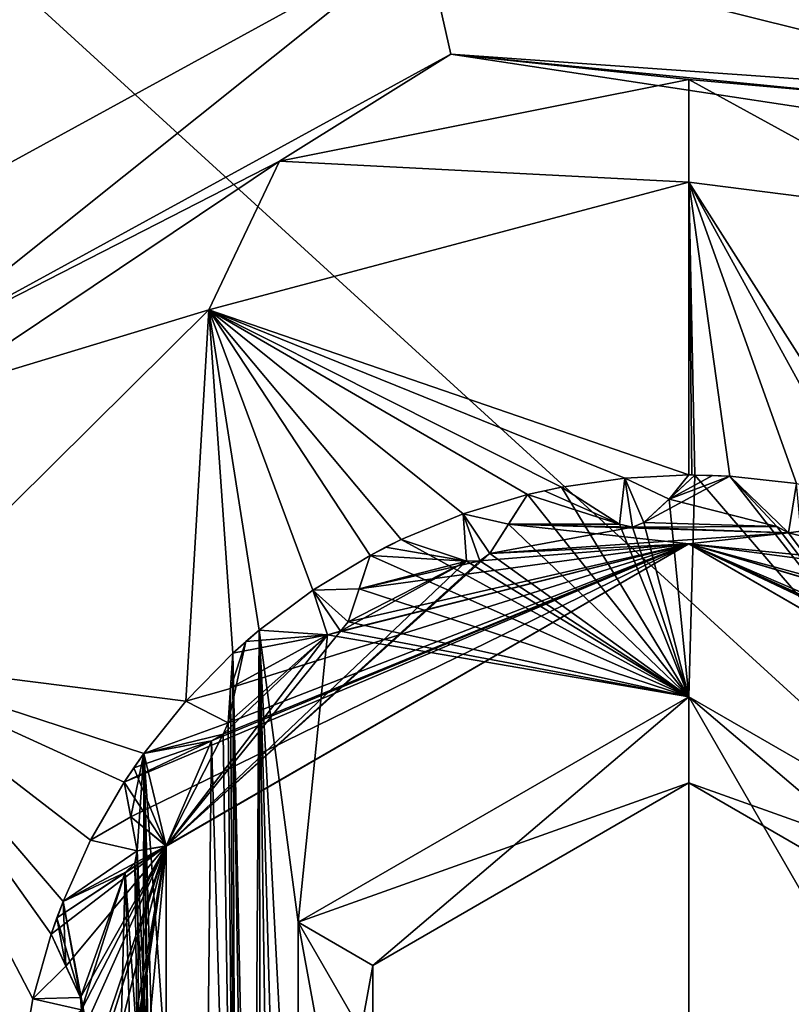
# Model space of a CAD drawing. Header units: metres. Extents: x -205 to 205, y -82 to 82.
# Tile 352 of 426: x 163.61 to 168.08, y -35.67 to -29.96. Entities that reach past the tile are written whole.
import ezdxf

# ---------------------------------------------------------------- set-up
doc = ezdxf.new("R2010")
doc.units = ezdxf.units.M
doc.layers.add('solid_PRT0003', color=7, linetype='CONTINUOUS')

msp = doc.modelspace()

# ---------------------------------------------------------------- linework, layer by layer
at = {"layer": 'solid_PRT0003'}
for points in [[(0, -75), (0, 75), (200, 75)], [(200, -75), (0, -75), (200, 75)], [(88.489235, -37.5, 108.5), (173.489243, 37.5, 108.5), (88.489235, 37.5, 108.5)], [(88.489235, -37.5, 108.5), (173.489243, -37.5, 108.5), (173.489243, 37.5, 108.5)], [(172.061722, -37.5, 108.410858), (89.916756, -37.5, 108.410858), (89.916756, 37.5, 108.410858)], [(172.061722, 37.5, 108.410858), (172.061722, -37.5, 108.410858), (89.916756, 37.5, 108.410858)], [(162.396652, -31.422537, 6), (165.953995, -29.474474, 6), (160.989243, -20.299999, 6)], [(162.902023, -31.912788, 6.289814), (165.953995, -29.474474, 6), (162.396652, -31.422537, 6)], [(162.902023, -31.912788, 6.289814), (166.108994, -30.161234, 6.289814), (165.953995, -29.474474, 6)], [(169.753891, -30.420826, 6.289814), (169.999649, -29.761105, 6), (165.953995, -29.474474, 6)], [(166.108994, -30.161234, 6.289814), (169.753891, -30.420826, 6.289814), (165.953995, -29.474474, 6)], [(162.902023, -31.912788, 6.289814), (165.115662, -30.7817, 6.991273), (166.108994, -30.161234, 6.289814)], [(166.108994, -30.161234, 6.289814), (165.115662, -30.7817, 6.991273), (167.489243, -30.308651, 6.991273)], [(166.108994, -30.161234, 6.289814), (168.587311, -30.406805, 6.991273), (169.650574, -30.698153, 6.991273)], [(166.108994, -30.161234, 6.289814), (169.650574, -30.698153, 6.991273), (169.753891, -30.420826, 6.289814)], [(166.108994, -30.161234, 6.289814), (167.489243, -30.308651, 6.991273), (168.587311, -30.406805, 6.991273)], [(167.489243, -30.308651, 6.991273), (165.115662, -30.7817, 6.991273), (167.489243, -30.902153, 75)], [(167.489243, -30.308651, 6.991273), (167.489243, -30.902153, 75), (168.902039, -31.08338, 75)], [(168.587311, -30.406805, 6.991273), (167.489243, -30.308651, 6.991273), (168.902039, -31.08338, 75)], [(162.902023, -31.912788, 6.289814), (163.104782, -32.128567, 6.991273), (165.115662, -30.7817, 6.991273)], [(165.115662, -30.7817, 6.991273), (163.104782, -32.128567, 6.991273), (164.706665, -31.642717, 75)], [(165.115662, -30.7817, 6.991273), (164.706665, -31.642717, 75), (167.489243, -30.902153, 75)], [(167.489243, -32.599998, 75), (167.489243, -30.902153, 75), (164.706665, -31.642717, 75)], [(168.687195, -32.788544, 75), (168.902039, -31.08338, 75), (167.489243, -30.902153, 75)], [(168.492798, -32.731331, 75), (168.687195, -32.788544, 75), (167.489243, -30.902153, 75)], [(168.112778, -32.650169, 75), (168.492798, -32.731331, 75), (167.489243, -30.902153, 75)], [(167.726547, -32.607227, 75), (168.112778, -32.650169, 75), (167.489243, -30.902153, 75)], [(167.524048, -32.600155, 75), (167.726547, -32.607227, 75), (167.489243, -30.902153, 75)], [(167.506638, -32.60004, 75), (167.489243, -30.902153, 75), (167.489243, -32.599998, 75)], [(167.506638, -32.60004, 75), (167.524048, -32.600155, 75), (167.489243, -30.902153, 75)], [(164.57283, -33.91069, 75), (164.706665, -31.642717, 75), (162.66008, -33.668903, 75)], [(163.104782, -32.128567, 6.991273), (162.66008, -33.668903, 75), (164.706665, -31.642717, 75)], [(164.57283, -33.91069, 75), (164.844986, -33.633308, 75), (164.706665, -31.642717, 75)], [(166.180969, -32.825977, 75), (166.553101, -32.71402, 75), (164.706665, -31.642717, 75)], [(166.751007, -32.670509, 75), (164.706665, -31.642717, 75), (166.553101, -32.71402, 75)], [(165.821838, -32.974407, 75), (166.180969, -32.825977, 75), (164.706665, -31.642717, 75)], [(165.640976, -33.065773, 75), (165.821838, -32.974407, 75), (164.706665, -31.642717, 75)], [(165.30838, -33.266754, 75), (165.640976, -33.065773, 75), (164.706665, -31.642717, 75)], [(164.997452, -33.499836, 75), (165.30838, -33.266754, 75), (164.706665, -31.642717, 75)], [(164.844986, -33.633308, 75), (164.997452, -33.499836, 75), (164.706665, -31.642717, 75)], [(167.118439, -32.617668, 75), (167.489243, -32.599998, 75), (164.706665, -31.642717, 75)], [(166.751007, -32.670509, 75), (167.118439, -32.617668, 75), (164.706665, -31.642717, 75)], [(167.118439, -32.617668, 6), (167.118439, -32.617668, 75), (166.751007, -32.670509, 75)], [(166.751007, -32.670509, 55), (167.118439, -32.617668, 6), (166.751007, -32.670509, 75)], [(167.086395, -32.884998, 6), (167.118439, -32.617668, 6), (166.751007, -32.670509, 6)], [(166.751007, -32.670509, 26), (166.751007, -32.670509, 6), (167.118439, -32.617668, 6)], [(166.751007, -32.670509, 26), (167.118439, -32.617668, 6), (166.751007, -32.670509, 55)], [(167.086395, -32.884998, 6), (167.162094, -32.903381, 6), (167.118439, -32.617668, 6)], [(167.489243, -32.599998, 6), (167.489243, -32.599998, 75), (167.118439, -32.617668, 75)], [(167.489243, -32.599998, 6), (167.118439, -32.617668, 75), (167.118439, -32.617668, 6)], [(167.374832, -32.7393, 6), (167.489243, -32.599998, 6), (167.118439, -32.617668, 6)], [(167.227997, -32.876221, 6), (167.374832, -32.7393, 6), (167.118439, -32.617668, 6)], [(167.162094, -32.903381, 6), (167.227997, -32.876221, 6), (167.118439, -32.617668, 6)], [(167.524048, -32.600155, 55), (167.227966, -32.876244, 75), (167.374817, -32.739315, 75)], [(167.374832, -32.7393, 55), (167.227966, -32.876244, 75), (167.524048, -32.600155, 55)], [(167.227966, -32.876244, 26), (167.524048, -32.600155, 6), (167.374832, -32.7393, 6)], [(167.374817, -32.739315, 26), (167.524048, -32.600155, 6), (167.227966, -32.876244, 26)], [(167.726547, -32.607227, 26), (167.374817, -32.739315, 26), (167.227966, -32.876244, 26)], [(167.998062, -32.898388, 26), (167.726547, -32.607227, 26), (167.227966, -32.876244, 26)], [(167.524048, -32.600155, 75), (167.374817, -32.739315, 75), (167.489243, -33.885105, 75)], [(167.524048, -32.600155, 55), (167.374817, -32.739315, 75), (167.524048, -32.600155, 75)], [(167.524048, -32.600155, 26), (167.524048, -32.600155, 6), (167.374817, -32.739315, 26)], [(167.625336, -32.602375, 26), (167.524048, -32.600155, 26), (167.374817, -32.739315, 26)], [(167.726547, -32.607227, 26), (167.625336, -32.602375, 26), (167.374817, -32.739315, 26)], [(167.374832, -32.7393, 6), (167.524048, -32.600155, 6), (167.489243, -32.599998, 6)], [(167.374832, -32.7393, 55), (167.524048, -32.600155, 55), (167.726547, -32.607227, 55)], [(167.374832, -32.7393, 55), (167.726547, -32.607227, 55), (167.998062, -32.898388, 55)], [(167.489243, -32.599998, 75), (167.506638, -32.60004, 6), (167.524048, -32.600155, 26)], [(167.506638, -32.60004, 6), (167.489243, -32.599998, 75), (167.489243, -32.599998, 6)], [(167.489243, -32.599998, 75), (167.524048, -32.600155, 26), (167.524048, -32.600155, 55)], [(167.524048, -32.600155, 55), (167.506638, -32.60004, 75), (167.489243, -32.599998, 75)], [(167.524048, -32.600155, 6), (167.506638, -32.60004, 6), (167.489243, -32.599998, 6)], [(167.524048, -32.600155, 75), (167.489243, -33.885105, 75), (169.753799, -35.19257, 75)], [(167.524048, -32.600155, 55), (167.524048, -32.600155, 75), (167.506638, -32.60004, 75)], [(167.506638, -32.60004, 6), (167.524048, -32.600155, 6), (167.524048, -32.600155, 26)], [(167.524048, -32.600155, 75), (169.753799, -35.19257, 75), (167.726547, -32.607227, 75)], [(167.524048, -32.600155, 55), (167.625336, -32.602375, 55), (167.726547, -32.607227, 55)], [(167.625336, -32.602375, 26), (167.625336, -32.602375, 55), (167.524048, -32.600155, 55)], [(167.625336, -32.602375, 26), (167.524048, -32.600155, 55), (167.524048, -32.600155, 26)], [(167.726547, -32.607227, 26), (167.726547, -32.607227, 55), (167.625336, -32.602375, 55)], [(167.726547, -32.607227, 26), (167.625336, -32.602375, 55), (167.625336, -32.602375, 26)], [(168.112778, -32.650169, 6), (168.112778, -32.650169, 75), (167.726547, -32.607227, 75)], [(169.753799, -35.19257, 75), (167.998062, -32.898388, 75), (167.726547, -32.607227, 75)], [(167.998062, -32.898388, 55), (167.726547, -32.607227, 75), (167.998062, -32.898388, 75)], [(167.726547, -32.607227, 55), (168.112778, -32.650169, 6), (167.726547, -32.607227, 75)], [(167.726547, -32.607227, 55), (167.726547, -32.607227, 75), (167.998062, -32.898388, 55)], [(168.066818, -32.93502, 6), (167.726547, -32.607227, 6), (167.998062, -32.898388, 6)], [(167.726547, -32.607227, 26), (167.998062, -32.898388, 6), (167.726547, -32.607227, 6)], [(167.998062, -32.898388, 26), (167.998062, -32.898388, 6), (167.726547, -32.607227, 26)], [(168.066818, -32.93502, 6), (168.112778, -32.650169, 6), (167.726547, -32.607227, 6)], [(167.726547, -32.607227, 26), (167.726547, -32.607227, 6), (168.112778, -32.650169, 6)], [(167.726547, -32.607227, 26), (168.112778, -32.650169, 6), (167.726547, -32.607227, 55)], [(166.751007, -32.670509, 75), (166.553101, -32.71402, 75), (167.489243, -33.885105, 75)], [(166.553101, -32.71402, 26), (166.751007, -32.670509, 26), (166.651764, -32.690979, 26)], [(167.086395, -32.884998, 26), (166.751007, -32.670509, 26), (166.553101, -32.71402, 26)], [(166.553101, -32.71402, 55), (166.553101, -32.71402, 26), (166.651764, -32.690979, 26)], [(166.651764, -32.690979, 55), (166.553101, -32.71402, 55), (166.651764, -32.690979, 26)], [(167.086395, -32.884998, 55), (166.553101, -32.71402, 55), (166.651764, -32.690979, 55)], [(166.651764, -32.690979, 55), (166.751007, -32.670509, 26), (166.751007, -32.670509, 55)], [(167.086395, -32.884998, 55), (166.651764, -32.690979, 55), (166.751007, -32.670509, 55)], [(166.651764, -32.690979, 55), (166.651764, -32.690979, 26), (166.751007, -32.670509, 26)], [(167.086395, -32.884998, 75), (166.751007, -32.670509, 75), (167.489243, -33.885105, 75)], [(167.086395, -32.884998, 55), (166.751007, -32.670509, 75), (167.086395, -32.884998, 75)], [(167.086395, -32.884998, 55), (166.751007, -32.670509, 55), (166.751007, -32.670509, 75)], [(166.751007, -32.670509, 26), (167.086395, -32.884998, 6), (166.751007, -32.670509, 6)], [(167.086395, -32.884998, 26), (167.086395, -32.884998, 6), (166.751007, -32.670509, 26)], [(168.066818, -32.93502, 6), (168.137405, -32.925102, 6), (168.112778, -32.650169, 6)], [(166.553101, -32.71402, 55), (166.553101, -32.71402, 75), (166.180969, -32.825977, 75)], [(166.553101, -32.71402, 6), (166.180969, -32.825977, 75), (166.180969, -32.825977, 6)], [(166.553101, -32.71402, 26), (166.180969, -32.825977, 75), (166.553101, -32.71402, 6)], [(166.553101, -32.71402, 55), (166.180969, -32.825977, 75), (166.553101, -32.71402, 26)], [(166.443176, -32.885899, 6), (166.553101, -32.71402, 6), (166.180969, -32.825977, 6)], [(166.553101, -32.71402, 55), (166.334991, -33.055065, 75), (166.443161, -32.885918, 75)], [(166.443176, -32.885899, 55), (166.334991, -33.055065, 75), (166.553101, -32.71402, 55)], [(166.334991, -33.055065, 26), (166.553101, -32.71402, 6), (166.443176, -32.885899, 6)], [(166.443161, -32.885918, 26), (166.553101, -32.71402, 6), (166.334991, -33.055065, 26)], [(167.489243, -33.885105, 75), (166.553101, -32.71402, 75), (166.443161, -32.885918, 75)], [(166.553101, -32.71402, 55), (166.443161, -32.885918, 75), (166.553101, -32.71402, 75)], [(166.443161, -32.885918, 26), (166.553101, -32.71402, 26), (166.553101, -32.71402, 6)], [(166.443161, -32.885918, 26), (167.086395, -32.884998, 26), (166.553101, -32.71402, 26)], [(167.086395, -32.884998, 55), (166.443176, -32.885899, 55), (166.553101, -32.71402, 55)], [(167.227997, -32.876221, 55), (167.227966, -32.876244, 75), (167.374832, -32.7393, 55)], [(167.227966, -32.876244, 26), (167.374832, -32.7393, 6), (167.227997, -32.876221, 6)], [(167.374817, -32.739315, 75), (167.227966, -32.876244, 75), (167.489243, -33.885105, 75)], [(167.227997, -32.876221, 55), (167.374832, -32.7393, 55), (167.998062, -32.898388, 55)], [(166.180969, -32.825977, 6), (166.180969, -32.825977, 75), (165.821838, -32.974407, 75)], [(165.821838, -32.974407, 55), (166.180969, -32.825977, 6), (165.821838, -32.974407, 75)], [(166.200027, -33.098751, 6), (166.180969, -32.825977, 6), (165.821838, -32.974407, 6)], [(165.821838, -32.974407, 26), (165.821838, -32.974407, 6), (166.180969, -32.825977, 6)], [(165.821838, -32.974407, 55), (165.821838, -32.974407, 26), (166.180969, -32.825977, 6)], [(166.335007, -33.055035, 6), (166.443176, -32.885899, 6), (166.180969, -32.825977, 6)], [(166.277939, -33.097729, 6), (166.335007, -33.055035, 6), (166.180969, -32.825977, 6)], [(166.200027, -33.098751, 6), (166.277939, -33.097729, 6), (166.180969, -32.825977, 6)], [(166.335007, -33.055035, 55), (166.334991, -33.055065, 75), (166.443176, -32.885899, 55)], [(166.334991, -33.055065, 26), (166.443176, -32.885899, 6), (166.335007, -33.055035, 6)], [(167.489243, -33.885105, 75), (166.443161, -32.885918, 75), (166.334991, -33.055065, 75)], [(166.443161, -32.885918, 26), (166.334991, -33.055065, 26), (167.162094, -32.903381, 26)], [(166.334991, -33.055065, 26), (168.066818, -32.93502, 26), (167.162094, -32.903381, 26)], [(167.489243, -33, 55), (166.335007, -33.055035, 55), (166.443176, -32.885899, 55)], [(166.443161, -32.885918, 26), (167.162094, -32.903381, 26), (167.086395, -32.884998, 26)], [(167.086395, -32.884998, 55), (167.162094, -32.903381, 55), (166.443176, -32.885899, 55)], [(167.162094, -32.903381, 55), (168.066818, -32.93502, 55), (166.443176, -32.885899, 55)], [(167.489243, -33, 55), (166.443176, -32.885899, 55), (168.066818, -32.93502, 55)], [(167.162094, -32.903381, 75), (167.086395, -32.884998, 75), (167.489243, -33.885105, 75)], [(167.086395, -32.884998, 55), (167.086395, -32.884998, 75), (167.162094, -32.903381, 75)], [(167.086395, -32.884998, 55), (167.162094, -32.903381, 75), (167.162094, -32.903381, 55)], [(167.162094, -32.903381, 26), (167.162094, -32.903381, 6), (167.086395, -32.884998, 6)], [(167.162094, -32.903381, 26), (167.086395, -32.884998, 6), (167.086395, -32.884998, 26)], [(167.162094, -32.903381, 55), (167.227966, -32.876244, 75), (167.227997, -32.876221, 55)], [(167.227966, -32.876244, 26), (167.227997, -32.876221, 6), (167.162094, -32.903381, 6)], [(167.162094, -32.903381, 55), (167.227997, -32.876221, 55), (167.998062, -32.898388, 55)], [(167.227966, -32.876244, 75), (167.162094, -32.903381, 75), (167.489243, -33.885105, 75)], [(167.162094, -32.903381, 55), (167.162094, -32.903381, 75), (167.227966, -32.876244, 75)], [(167.227966, -32.876244, 26), (167.162094, -32.903381, 6), (167.162094, -32.903381, 26)], [(167.998062, -32.898388, 26), (167.227966, -32.876244, 26), (167.162094, -32.903381, 26)], [(167.162094, -32.903381, 55), (167.998062, -32.898388, 55), (168.066818, -32.93502, 55)], [(168.066818, -32.93502, 26), (167.998062, -32.898388, 26), (167.162094, -32.903381, 26)], [(169.753799, -35.19257, 75), (168.066818, -32.93502, 75), (167.998062, -32.898388, 75)], [(167.998062, -32.898388, 55), (167.998062, -32.898388, 75), (168.066818, -32.93502, 75)], [(167.998062, -32.898388, 55), (168.066818, -32.93502, 75), (168.066818, -32.93502, 55)], [(168.066818, -32.93502, 26), (168.066818, -32.93502, 6), (167.998062, -32.898388, 6)], [(168.066818, -32.93502, 26), (167.998062, -32.898388, 6), (167.998062, -32.898388, 26)], [(168.066818, -32.93502, 55), (168.137375, -32.925117, 75), (168.137405, -32.925102, 55)], [(168.137375, -32.925117, 26), (168.137405, -32.925102, 6), (168.066818, -32.93502, 6)], [(168.066818, -32.93502, 55), (168.137405, -32.925102, 55), (168.877762, -33.138077, 55)], [(169.753799, -35.19257, 75), (168.137375, -32.925117, 75), (168.066818, -32.93502, 75)], [(168.066818, -32.93502, 55), (168.066818, -32.93502, 75), (168.137375, -32.925117, 75)], [(168.137375, -32.925117, 26), (168.066818, -32.93502, 6), (168.066818, -32.93502, 26)], [(168.877762, -33.138077, 26), (168.137375, -32.925117, 26), (168.066818, -32.93502, 26)], [(167.489243, -33.885105, 75), (165.821838, -32.974407, 75), (165.640976, -33.065773, 75)], [(165.640976, -33.065773, 26), (165.821838, -32.974407, 26), (165.73082, -33.018917, 26)], [(166.200027, -33.098751, 26), (165.821838, -32.974407, 26), (165.640976, -33.065773, 26)], [(165.73082, -33.018917, 55), (165.73082, -33.018917, 26), (165.821838, -32.974407, 26)], [(165.821838, -32.974407, 55), (165.73082, -33.018917, 55), (165.821838, -32.974407, 26)], [(166.200027, -33.098751, 55), (165.73082, -33.018917, 55), (165.821838, -32.974407, 55)], [(167.489243, -33.885105, 75), (166.200027, -33.098751, 75), (165.821838, -32.974407, 75)], [(166.200027, -33.098751, 55), (165.821838, -32.974407, 75), (166.200027, -33.098751, 75)], [(166.200027, -33.098751, 55), (165.821838, -32.974407, 55), (165.821838, -32.974407, 75)], [(165.821838, -32.974407, 26), (166.200027, -33.098751, 6), (165.821838, -32.974407, 6)], [(166.200027, -33.098751, 26), (166.200027, -33.098751, 6), (165.821838, -32.974407, 26)], [(166.334991, -33.055065, 26), (167.489243, -33, 26), (168.066818, -32.93502, 26)], [(167.489243, -33, 55), (168.066818, -32.93502, 55), (168.877762, -33.138077, 55)], [(168.877762, -33.138077, 26), (168.066818, -32.93502, 26), (167.489243, -33, 26)], [(164.25267, -34.581535, 26), (167.489243, -33, 26), (164.215134, -34.38097, 26)], [(164.720932, -34.140541, 26), (164.215134, -34.38097, 26), (167.489243, -33, 26)], [(164.25267, -34.581535, 26), (164.458054, -34.750191, 26), (167.489243, -33, 26)], [(164.457962, -34.750336, 55), (166.335007, -33.055035, 55), (167.489243, -33, 55)], [(164.458054, -34.750191, 26), (164.457962, -34.750336, 55), (167.489243, -33, 55)], [(164.458054, -34.750191, 26), (167.489243, -33, 55), (167.489243, -33, 26)], [(164.788712, -34.102116, 26), (164.720932, -34.140541, 26), (167.489243, -33, 26)], [(164.818146, -34.037243, 26), (164.788712, -34.102116, 26), (167.489243, -33, 26)], [(164.83165, -33.834122, 26), (164.818146, -34.037243, 26), (167.489243, -33, 26)], [(165.394684, -33.526222, 26), (164.83165, -33.834122, 26), (167.489243, -33, 26)], [(165.469879, -33.505859, 26), (165.394684, -33.526222, 26), (167.489243, -33, 26)], [(165.514526, -33.450344, 26), (165.469879, -33.505859, 26), (167.489243, -33, 26)], [(165.57724, -33.259609, 26), (165.514526, -33.450344, 26), (167.489243, -33, 26)], [(166.277939, -33.097733, 26), (165.57724, -33.259609, 26), (167.489243, -33, 26)], [(165.640976, -33.065773, 55), (165.640976, -33.065773, 26), (165.73082, -33.018917, 26)], [(165.73082, -33.018917, 55), (165.640976, -33.065773, 55), (165.73082, -33.018917, 26)], [(166.200027, -33.098751, 55), (165.640976, -33.065773, 55), (165.73082, -33.018917, 55)], [(166.334991, -33.055065, 26), (166.277939, -33.097733, 26), (167.489243, -33, 26)], [(167.489243, -33, 55), (170.40892, -34.337715, 55), (170.903168, -34.614521, 55)], [(170.520416, -34.750191, 55), (167.489243, -33, 55), (170.903168, -34.614521, 55)], [(167.489243, -33, 55), (170.350677, -34.296623, 55), (170.40892, -34.337715, 55)], [(167.489243, -33, 55), (170.325623, -34.222851, 55), (170.350677, -34.296623, 55)], [(167.489243, -33, 55), (169.779449, -33.67955, 55), (170.325623, -34.222851, 55)], [(167.489243, -33, 55), (169.712814, -33.654236, 55), (169.779449, -33.67955, 55)], [(167.489243, -33, 55), (169.670212, -33.589012, 55), (169.712814, -33.654236, 55)], [(167.489243, -33, 55), (168.935257, -33.190659, 55), (169.670212, -33.589012, 55)], [(167.489243, -33, 55), (168.877762, -33.138077, 55), (168.935257, -33.190659, 55)], [(167.489243, -33, 26), (167.489243, -33, 55), (170.520416, -34.750191, 55)], [(170.520508, -34.750336, 26), (167.489243, -33, 26), (170.520416, -34.750191, 55)], [(168.877762, -33.138077, 26), (167.489243, -33, 26), (170.520508, -34.750336, 26)], [(164.457962, -34.750336, 55), (166.277939, -33.097729, 55), (166.335007, -33.055035, 55)], [(164.457962, -34.750336, 55), (166.200027, -33.098751, 55), (166.277939, -33.097729, 55)], [(165.640976, -33.065773, 55), (165.640976, -33.065773, 75), (165.30838, -33.266754, 75)], [(165.640976, -33.065773, 6), (165.30838, -33.266754, 75), (165.30838, -33.266754, 6)], [(165.640976, -33.065773, 26), (165.30838, -33.266754, 75), (165.640976, -33.065773, 6)], [(165.640976, -33.065773, 55), (165.30838, -33.266754, 75), (165.640976, -33.065773, 26)], [(165.577255, -33.259586, 6), (165.640976, -33.065773, 6), (165.30838, -33.266754, 6)], [(165.640976, -33.065773, 55), (165.514526, -33.450344, 75), (165.57724, -33.259609, 75)], [(165.577255, -33.259586, 55), (165.514526, -33.450344, 75), (165.640976, -33.065773, 55)], [(165.514526, -33.450344, 26), (165.640976, -33.065773, 6), (165.577255, -33.259586, 6)], [(165.57724, -33.259609, 26), (165.640976, -33.065773, 6), (165.514526, -33.450344, 26)], [(167.489243, -33.885105, 75), (165.640976, -33.065773, 75), (165.57724, -33.259609, 75)], [(165.640976, -33.065773, 55), (165.57724, -33.259609, 75), (165.640976, -33.065773, 75)], [(165.57724, -33.259609, 26), (165.640976, -33.065773, 26), (165.640976, -33.065773, 6)], [(166.200027, -33.098751, 26), (165.640976, -33.065773, 26), (165.57724, -33.259609, 26)], [(166.277939, -33.097733, 26), (166.200027, -33.098751, 26), (165.57724, -33.259609, 26)], [(165.577255, -33.259586, 55), (165.640976, -33.065773, 55), (166.200027, -33.098751, 55)], [(166.200027, -33.098751, 55), (166.277939, -33.097733, 75), (166.277939, -33.097729, 55)], [(166.277939, -33.097733, 26), (166.277939, -33.097729, 6), (166.200027, -33.098751, 6)], [(167.489243, -33.885105, 75), (166.277939, -33.097733, 75), (166.200027, -33.098751, 75)], [(166.200027, -33.098751, 55), (166.200027, -33.098751, 75), (166.277939, -33.097733, 75)], [(166.277939, -33.097733, 26), (166.200027, -33.098751, 6), (166.200027, -33.098751, 26)], [(166.277939, -33.097729, 55), (166.334991, -33.055065, 75), (166.335007, -33.055035, 55)], [(166.334991, -33.055065, 26), (166.335007, -33.055035, 6), (166.277939, -33.097729, 6)], [(167.489243, -33.885105, 75), (166.334991, -33.055065, 75), (166.277939, -33.097733, 75)], [(166.277939, -33.097729, 55), (166.277939, -33.097733, 75), (166.334991, -33.055065, 75)], [(166.334991, -33.055065, 26), (166.277939, -33.097729, 6), (166.277939, -33.097733, 26)], [(164.457962, -34.750336, 55), (165.469879, -33.505859, 55), (166.200027, -33.098751, 55)], [(165.469879, -33.505859, 55), (165.514542, -33.450306, 55), (166.200027, -33.098751, 55)], [(165.514542, -33.450306, 55), (165.577255, -33.259586, 55), (166.200027, -33.098751, 55)], [(165.30838, -33.266754, 6), (165.30838, -33.266754, 75), (164.997452, -33.499836, 75)], [(164.997452, -33.499836, 55), (165.30838, -33.266754, 6), (164.997452, -33.499836, 75)], [(165.394684, -33.526222, 6), (165.30838, -33.266754, 6), (164.997452, -33.499836, 6)], [(164.997452, -33.499836, 26), (164.997452, -33.499836, 6), (165.30838, -33.266754, 6)], [(164.997452, -33.499836, 55), (164.997452, -33.499836, 26), (165.30838, -33.266754, 6)], [(165.514542, -33.450306, 6), (165.577255, -33.259586, 6), (165.30838, -33.266754, 6)], [(165.469879, -33.505859, 6), (165.514542, -33.450306, 6), (165.30838, -33.266754, 6)], [(165.394684, -33.526222, 6), (165.469879, -33.505859, 6), (165.30838, -33.266754, 6)], [(165.514542, -33.450306, 55), (165.514526, -33.450344, 75), (165.577255, -33.259586, 55)], [(165.514526, -33.450344, 26), (165.577255, -33.259586, 6), (165.514542, -33.450306, 6)], [(167.489243, -33.885105, 75), (165.57724, -33.259609, 75), (165.514526, -33.450344, 75)], [(165.469879, -33.505859, 55), (165.514526, -33.450344, 75), (165.514542, -33.450306, 55)], [(165.514526, -33.450344, 26), (165.514542, -33.450306, 6), (165.469879, -33.505859, 6)], [(167.489243, -33.885105, 75), (165.514526, -33.450344, 75), (165.469879, -33.505859, 75)], [(165.469879, -33.505859, 55), (165.469879, -33.505859, 75), (165.514526, -33.450344, 75)], [(165.514526, -33.450344, 26), (165.469879, -33.505859, 6), (165.469879, -33.505859, 26)], [(164.457962, -34.750336, 55), (165.394684, -33.526222, 55), (165.469879, -33.505859, 55)], [(164.457962, -34.750336, 55), (164.788712, -34.102119, 55), (165.394684, -33.526222, 55)], [(164.788712, -34.102119, 55), (164.818161, -34.037205, 55), (165.394684, -33.526222, 55)], [(164.818161, -34.037205, 55), (164.920349, -33.565582, 55), (165.394684, -33.526222, 55)], [(165.394684, -33.526222, 26), (164.844986, -33.633308, 26), (164.83165, -33.834122, 26)], [(164.960617, -39.114685, 75), (164.997452, -33.499836, 75), (164.844986, -33.633308, 75)], [(165.394684, -33.526222, 26), (164.920349, -33.565582, 26), (164.844986, -33.633308, 26)], [(164.920349, -33.565582, 55), (164.920349, -33.565582, 26), (164.997452, -33.499836, 26)], [(165.394684, -33.526222, 26), (164.997452, -33.499836, 26), (164.920349, -33.565582, 26)], [(164.997452, -33.499836, 55), (164.920349, -33.565582, 55), (164.997452, -33.499836, 26)], [(165.394684, -33.526222, 55), (164.920349, -33.565582, 55), (164.997452, -33.499836, 55)], [(164.960617, -39.114685, 75), (165.009125, -39.509827, 75), (164.997452, -33.499836, 75)], [(165.009125, -39.509827, 75), (165.102692, -40.722591, 75), (164.997452, -33.499836, 75)], [(165.168808, -39.634583, 75), (164.997452, -33.499836, 75), (165.102692, -40.722591, 75)], [(165.22467, -35.19257, 75), (165.394684, -33.526222, 75), (164.997452, -33.499836, 75)], [(165.394684, -33.526222, 55), (164.997452, -33.499836, 75), (165.394684, -33.526222, 75)], [(165.22467, -37.80743, 75), (164.997452, -33.499836, 75), (165.168808, -39.634583, 75)], [(165.22467, -37.80743, 75), (165.22467, -35.19257, 75), (164.997452, -33.499836, 75)], [(165.394684, -33.526222, 55), (164.997452, -33.499836, 55), (164.997452, -33.499836, 75)], [(164.997452, -33.499836, 26), (165.394684, -33.526222, 6), (164.997452, -33.499836, 6)], [(165.394684, -33.526222, 26), (165.394684, -33.526222, 6), (164.997452, -33.499836, 26)], [(165.22467, -35.19257, 75), (167.489243, -33.885105, 75), (165.394684, -33.526222, 75)], [(167.489243, -33.885105, 75), (165.469879, -33.505859, 75), (165.394684, -33.526222, 75)], [(165.394684, -33.526222, 55), (165.394684, -33.526222, 75), (165.469879, -33.505859, 75)], [(165.394684, -33.526222, 55), (165.469879, -33.505859, 75), (165.469879, -33.505859, 55)], [(165.469879, -33.505859, 26), (165.469879, -33.505859, 6), (165.394684, -33.526222, 6)], [(165.469879, -33.505859, 26), (165.394684, -33.526222, 6), (165.394684, -33.526222, 26)], [(164.818161, -34.037205, 55), (164.831467, -33.836884, 55), (164.920349, -33.565582, 55)], [(164.831467, -33.836884, 55), (164.844986, -33.633308, 55), (164.920349, -33.565582, 55)], [(164.844986, -33.633308, 55), (164.844986, -33.633308, 26), (164.920349, -33.565582, 26)], [(164.920349, -33.565582, 55), (164.844986, -33.633308, 55), (164.920349, -33.565582, 26)], [(164.844986, -33.633308, 55), (164.844986, -33.633308, 75), (164.57283, -33.91069, 75)], [(164.844986, -33.633308, 6), (164.57283, -33.91069, 75), (164.57283, -33.91069, 6)], [(164.844986, -33.633308, 26), (164.57283, -33.91069, 75), (164.844986, -33.633308, 6)], [(164.844986, -33.633308, 55), (164.57283, -33.91069, 75), (164.844986, -33.633308, 26)], [(164.831467, -33.836884, 6), (164.844986, -33.633308, 6), (164.57283, -33.91069, 6)], [(164.844986, -33.633308, 55), (164.818146, -34.037243, 75), (164.83165, -33.834122, 75)], [(164.831467, -33.836884, 55), (164.818146, -34.037243, 75), (164.844986, -33.633308, 55)], [(164.818146, -34.037243, 26), (164.844986, -33.633308, 6), (164.831467, -33.836884, 6)], [(164.83165, -33.834122, 26), (164.844986, -33.633308, 6), (164.818146, -34.037243, 26)], [(164.863617, -39.011173, 75), (164.844986, -33.633308, 75), (164.83165, -33.834122, 75)], [(164.844986, -33.633308, 55), (164.83165, -33.834122, 75), (164.844986, -33.633308, 75)], [(164.83165, -33.834122, 26), (164.844986, -33.633308, 26), (164.844986, -33.633308, 6)], [(164.926514, -39.044632, 75), (164.960617, -39.114685, 75), (164.844986, -33.633308, 75)], [(164.863617, -39.011173, 75), (164.926514, -39.044632, 75), (164.844986, -33.633308, 75)], [(164.32962, -34.213776, 75), (164.57283, -33.91069, 75), (162.66008, -33.668903, 75)], [(164.215134, -34.38097, 75), (164.32962, -34.213776, 75), (162.66008, -33.668903, 75)], [(164.020508, -34.717319, 75), (164.215134, -34.38097, 75), (162.66008, -33.668903, 75)], [(163.860321, -35.071365, 75), (164.020508, -34.717319, 75), (162.66008, -33.668903, 75)], [(163.791016, -35.261776, 75), (163.860321, -35.071365, 75), (162.66008, -33.668903, 75)], [(163.686157, -35.63596, 75), (163.791016, -35.261776, 75), (162.66008, -33.668903, 75)], [(163.619049, -36.018723, 75), (163.686157, -35.63596, 75), (162.66008, -33.668903, 75)], [(163.599274, -36.220387, 75), (163.619049, -36.018723, 75), (162.66008, -33.668903, 75)], [(164.818161, -34.037205, 6), (164.831467, -33.836884, 6), (164.57283, -33.91069, 6)], [(164.863617, -39.011173, 75), (164.83165, -33.834122, 75), (164.818146, -34.037243, 75)], [(164.818161, -34.037205, 55), (164.818146, -34.037243, 75), (164.831467, -33.836884, 55)], [(164.818146, -34.037243, 26), (164.831467, -33.836884, 6), (164.818161, -34.037205, 6)], [(167.489243, -34.384998, 74.500084), (167.489243, -33.885105, 75), (165.22467, -35.19257, 75)], [(165.22467, -35.19257, 6), (167.489243, -39.114895, 6), (167.489243, -33.885105, 6)], [(165.657593, -35.442497, 6.499915), (165.22467, -35.19257, 6), (167.489243, -33.885105, 6)], [(167.489243, -34.384998, 6.499915), (165.657593, -35.442497, 6.499915), (167.489243, -33.885105, 6)], [(169.320877, -35.442497, 74.500084), (169.753799, -35.19257, 75), (167.489243, -33.885105, 75)], [(169.320877, -35.442497, 74.500084), (167.489243, -33.885105, 75), (167.489243, -34.384998, 74.500084)], [(169.753799, -37.80743, 6), (169.753815, -35.19257, 6), (167.489243, -33.885105, 6)], [(167.489243, -34.384998, 6.499915), (167.489243, -33.885105, 6), (169.753815, -35.19257, 6)], [(167.489243, -39.114895, 6), (169.753799, -37.80743, 6), (167.489243, -33.885105, 6)], [(164.57283, -33.91069, 6), (164.57283, -33.91069, 75), (164.32962, -34.213776, 75)], [(164.32962, -34.213776, 55), (164.57283, -33.91069, 6), (164.32962, -34.213776, 75)], [(164.818161, -34.037205, 6), (164.57283, -33.91069, 6), (164.32962, -34.213776, 6)], [(164.32962, -34.213776, 26), (164.32962, -34.213776, 6), (164.57283, -33.91069, 6)], [(164.32962, -34.213776, 55), (164.32962, -34.213776, 26), (164.57283, -33.91069, 6)], [(164.788712, -34.102119, 6), (164.818161, -34.037205, 6), (164.32962, -34.213776, 6)], [(164.788712, -34.102119, 55), (164.818146, -34.037243, 75), (164.818161, -34.037205, 55)], [(164.818146, -34.037243, 26), (164.818161, -34.037205, 6), (164.788712, -34.102119, 6)], [(164.863617, -39.011173, 75), (164.818146, -34.037243, 75), (164.788712, -34.102116, 75)], [(164.788712, -34.102119, 55), (164.788712, -34.102116, 75), (164.818146, -34.037243, 75)], [(164.818146, -34.037243, 26), (164.788712, -34.102119, 6), (164.788712, -34.102116, 26)], [(164.720932, -34.140541, 6), (164.788712, -34.102119, 6), (164.32962, -34.213776, 6)], [(164.457962, -34.750336, 55), (164.720932, -34.140541, 55), (164.788712, -34.102119, 55)], [(164.863617, -39.011173, 75), (164.788712, -34.102116, 75), (164.720932, -34.140541, 75)], [(164.720932, -34.140541, 55), (164.720932, -34.140541, 75), (164.788712, -34.102116, 75)], [(164.720932, -34.140541, 55), (164.788712, -34.102116, 75), (164.788712, -34.102119, 55)], [(164.788712, -34.102116, 26), (164.788712, -34.102119, 6), (164.720932, -34.140541, 6)], [(164.788712, -34.102116, 26), (164.720932, -34.140541, 6), (164.720932, -34.140541, 26)], [(164.720932, -34.140541, 26), (164.271286, -34.296627, 26), (164.215134, -34.38097, 26)], [(164.720932, -34.140541, 26), (164.32962, -34.213776, 26), (164.271286, -34.296627, 26)], [(164.66452, -38.985313, 75), (164.720932, -34.140541, 75), (164.32962, -34.213776, 75)], [(164.720932, -34.140541, 55), (164.32962, -34.213776, 75), (164.720932, -34.140541, 75)], [(164.720932, -34.140541, 55), (164.32962, -34.213776, 55), (164.32962, -34.213776, 75)], [(164.32962, -34.213776, 26), (164.720932, -34.140541, 6), (164.32962, -34.213776, 6)], [(164.720932, -34.140541, 26), (164.720932, -34.140541, 6), (164.32962, -34.213776, 26)], [(164.457962, -34.750336, 55), (164.32962, -34.213776, 55), (164.720932, -34.140541, 55)], [(164.66452, -38.985313, 75), (164.863617, -39.011173, 75), (164.720932, -34.140541, 75)], [(164.25267, -34.581535, 75), (164.32962, -34.213776, 75), (164.215134, -34.38097, 75)], [(164.25267, -34.581535, 75), (164.289612, -34.778885, 75), (164.32962, -34.213776, 75)], [(164.271286, -34.296627, 55), (164.271286, -34.296627, 26), (164.32962, -34.213776, 26)], [(164.32962, -34.213776, 55), (164.271286, -34.296627, 55), (164.32962, -34.213776, 26)], [(164.457962, -34.750336, 55), (164.271286, -34.296627, 55), (164.32962, -34.213776, 55)], [(164.321609, -38.279316, 75), (164.32962, -34.213776, 75), (164.289612, -34.778885, 75)], [(164.321609, -38.279316, 75), (164.374207, -38.327366, 75), (164.32962, -34.213776, 75)], [(164.374207, -38.327366, 75), (164.389801, -38.403698, 75), (164.32962, -34.213776, 75)], [(164.462173, -38.959034, 75), (164.32962, -34.213776, 75), (164.389801, -38.403698, 75)], [(164.66452, -38.985313, 75), (164.32962, -34.213776, 75), (164.462173, -38.959034, 75)], [(164.215134, -34.38097, 55), (164.215134, -34.38097, 26), (164.271286, -34.296627, 26)], [(164.271286, -34.296627, 55), (164.215134, -34.38097, 55), (164.271286, -34.296627, 26)], [(164.457962, -34.750336, 55), (164.215134, -34.38097, 55), (164.271286, -34.296627, 55)], [(164.215134, -34.38097, 55), (164.215134, -34.38097, 75), (164.020508, -34.717319, 75)], [(164.215134, -34.38097, 6), (164.020508, -34.717319, 75), (164.020508, -34.717319, 6)], [(164.215134, -34.38097, 26), (164.020508, -34.717319, 75), (164.215134, -34.38097, 6)], [(164.215134, -34.38097, 55), (164.020508, -34.717319, 75), (164.215134, -34.38097, 26)], [(164.25267, -34.581512, 6), (164.215134, -34.38097, 6), (164.020508, -34.717319, 6)], [(164.215134, -34.38097, 55), (164.25267, -34.581535, 75), (164.215134, -34.38097, 75)], [(164.215134, -34.38097, 55), (164.289612, -34.778885, 75), (164.25267, -34.581535, 75)], [(164.25267, -34.581512, 55), (164.289612, -34.778885, 75), (164.215134, -34.38097, 55)], [(164.289612, -34.778885, 26), (164.215134, -34.38097, 6), (164.25267, -34.581512, 6)], [(164.25267, -34.581535, 26), (164.215134, -34.38097, 26), (164.215134, -34.38097, 6)], [(164.25267, -34.581535, 26), (164.215134, -34.38097, 6), (164.289612, -34.778885, 26)], [(164.457962, -34.750336, 55), (164.25267, -34.581512, 55), (164.215134, -34.38097, 55)], [(165.657593, -35.442497, 74.500084), (167.489243, -34.384998, 74.500084), (165.22467, -35.19257, 75)], [(165.657593, -35.442497, 74.500084), (165.657593, -35.442497, 6.499915), (167.489243, -34.384998, 6.499915)], [(165.657593, -35.442497, 74.500084), (167.489243, -34.384998, 6.499915), (167.489243, -34.384998, 74.500084)], [(169.320877, -35.442497, 6.499915), (167.489243, -34.384998, 6.499915), (169.753815, -35.19257, 6)], [(167.489243, -34.384998, 74.500084), (167.489243, -34.384998, 6.499915), (169.320877, -35.442497, 6.499915)], [(169.320877, -35.442497, 74.500084), (167.489243, -34.384998, 74.500084), (169.320877, -35.442497, 6.499915)], [(164.289597, -34.778847, 6), (164.25267, -34.581512, 6), (164.020508, -34.717319, 6)], [(164.289597, -34.778847, 55), (164.289612, -34.778885, 75), (164.25267, -34.581512, 55)], [(164.289612, -34.778885, 26), (164.25267, -34.581512, 6), (164.289597, -34.778847, 6)], [(164.457962, -34.750336, 55), (164.289597, -34.778847, 55), (164.25267, -34.581512, 55)], [(164.25267, -34.581535, 26), (164.289612, -34.778885, 26), (164.458054, -34.750191, 26)], [(163.72879, -36.378063, 26), (163.856232, -36.533211, 26), (164.458054, -34.750191, 26)], [(163.96756, -35.699707, 26), (163.72879, -36.378063, 26), (164.458054, -34.750191, 26)], [(164.458054, -34.750191, 26), (163.824432, -35.166122, 26), (163.791016, -35.261776, 26)], [(163.877258, -35.446709, 26), (164.458054, -34.750191, 26), (163.791016, -35.261776, 26)], [(163.816605, -37.317078, 26), (163.978622, -37.435658, 26), (164.458054, -34.750191, 26)], [(163.856064, -36.67506, 26), (163.816605, -37.317078, 26), (164.458054, -34.750191, 26)], [(164.22113, -34.903118, 26), (163.824432, -35.166122, 26), (164.458054, -34.750191, 26)], [(163.879181, -36.600655, 26), (163.856064, -36.67506, 26), (164.458054, -34.750191, 26)], [(163.856232, -36.533211, 26), (163.879181, -36.600655, 26), (164.458054, -34.750191, 26)], [(164.020508, -34.717319, 6), (164.020508, -34.717319, 75), (163.860321, -35.071365, 75)], [(163.860321, -35.071365, 55), (164.020508, -34.717319, 6), (163.860321, -35.071365, 75)], [(164.289597, -34.778847, 6), (164.020508, -34.717319, 6), (163.860321, -35.071365, 6)], [(163.860321, -35.071365, 26), (163.860321, -35.071365, 6), (164.020508, -34.717319, 6)], [(163.860321, -35.071365, 55), (163.860321, -35.071365, 26), (164.020508, -34.717319, 6)], [(163.877258, -35.446709, 26), (163.962112, -35.628674, 26), (164.458054, -34.750191, 26)], [(164.135178, -38.204754, 26), (164.458054, -34.750191, 26), (163.945724, -38.128979, 26)], [(164.013748, -37.573093, 26), (163.945724, -38.128979, 26), (164.458054, -34.750191, 26)], [(163.962112, -35.628674, 26), (163.96756, -35.699707, 26), (164.458054, -34.750191, 26)], [(163.978622, -37.435658, 26), (164.017624, -37.495277, 26), (164.458054, -34.750191, 26)], [(164.017624, -37.495277, 26), (164.013748, -37.573093, 26), (164.458054, -34.750191, 26)], [(164.135178, -38.204754, 26), (164.457962, -38.249664, 26), (164.458054, -34.750191, 26)], [(164.277222, -34.849045, 26), (164.22113, -34.903118, 26), (164.458054, -34.750191, 26)], [(164.289612, -34.778885, 26), (164.277222, -34.849045, 26), (164.458054, -34.750191, 26)], [(164.457962, -34.750336, 55), (164.458054, -38.249809, 55), (164.289597, -34.778847, 55)], [(164.458054, -34.750191, 26), (164.457962, -38.249664, 26), (164.457962, -34.750336, 55)], [(164.457962, -38.249664, 26), (164.458054, -38.249809, 55), (164.457962, -34.750336, 55)], [(164.277222, -34.849045, 6), (164.289597, -34.778847, 6), (163.860321, -35.071365, 6)], [(164.277222, -34.849045, 55), (164.289612, -34.778885, 75), (164.289597, -34.778847, 55)], [(164.289612, -34.778885, 26), (164.289597, -34.778847, 6), (164.277222, -34.849045, 6)], [(164.458054, -38.249809, 55), (164.277222, -34.849045, 55), (164.289597, -34.778847, 55)], [(164.321609, -38.279316, 75), (164.289612, -34.778885, 75), (164.277222, -34.849045, 75)], [(164.277222, -34.849045, 55), (164.277222, -34.849045, 75), (164.289612, -34.778885, 75)], [(164.289612, -34.778885, 26), (164.277222, -34.849045, 6), (164.277222, -34.849045, 26)], [(164.22113, -34.903118, 6), (164.277222, -34.849045, 6), (163.860321, -35.071365, 6)], [(164.321609, -38.279316, 75), (164.277222, -34.849045, 75), (164.22113, -34.903118, 75)], [(164.22113, -34.903118, 55), (164.22113, -34.903118, 75), (164.277222, -34.849045, 75)], [(164.22113, -34.903118, 55), (164.277222, -34.849045, 75), (164.277222, -34.849045, 55)], [(164.277222, -34.849045, 26), (164.277222, -34.849045, 6), (164.22113, -34.903118, 6)], [(164.277222, -34.849045, 26), (164.22113, -34.903118, 6), (164.22113, -34.903118, 26)], [(164.458054, -38.249809, 55), (164.22113, -34.903118, 55), (164.277222, -34.849045, 55)], [(164.22113, -34.903118, 26), (163.860321, -35.071365, 26), (163.824432, -35.166122, 26)], [(163.962112, -35.628674, 75), (164.22113, -34.903118, 75), (163.860321, -35.071365, 75)], [(164.22113, -34.903118, 55), (163.860321, -35.071365, 75), (164.22113, -34.903118, 75)], [(164.22113, -34.903118, 55), (163.860321, -35.071365, 55), (163.860321, -35.071365, 75)], [(163.860321, -35.071365, 26), (164.22113, -34.903118, 6), (163.860321, -35.071365, 6)], [(164.22113, -34.903118, 26), (164.22113, -34.903118, 6), (163.860321, -35.071365, 26)], [(164.458054, -38.249809, 55), (163.860321, -35.071365, 55), (164.22113, -34.903118, 55)], [(163.962112, -35.628674, 75), (163.96756, -35.699707, 75), (164.22113, -34.903118, 75)], [(164.135178, -38.204754, 75), (164.22113, -34.903118, 75), (163.96756, -35.699707, 75)], [(164.135178, -38.204754, 75), (164.321609, -38.279316, 75), (164.22113, -34.903118, 75)], [(163.877258, -35.446709, 75), (163.860321, -35.071365, 75), (163.791016, -35.261776, 75)], [(163.824432, -35.166122, 55), (163.824432, -35.166122, 26), (163.860321, -35.071365, 26)], [(163.860321, -35.071365, 55), (163.824432, -35.166122, 55), (163.860321, -35.071365, 26)], [(163.962082, -35.628639, 55), (163.824432, -35.166122, 55), (163.860321, -35.071365, 55)], [(163.877258, -35.446709, 75), (163.962112, -35.628674, 75), (163.860321, -35.071365, 75)], [(164.458054, -38.249809, 55), (163.962082, -35.628639, 55), (163.860321, -35.071365, 55)], [(163.791016, -35.261776, 55), (163.791016, -35.261776, 26), (163.824432, -35.166122, 26)], [(163.824432, -35.166122, 55), (163.791016, -35.261776, 55), (163.824432, -35.166122, 26)], [(163.877243, -35.446686, 55), (163.791016, -35.261776, 55), (163.824432, -35.166122, 55)], [(163.962082, -35.628639, 55), (163.877243, -35.446686, 55), (163.824432, -35.166122, 55)], [(165.657593, -35.442497, 74.500084), (165.22467, -35.19257, 75), (165.22467, -37.80743, 75)], [(165.22467, -35.19257, 6), (165.22467, -37.80743, 6), (167.489243, -39.114895, 6)], [(165.657593, -37.557503, 6.499915), (165.22467, -37.80743, 6), (165.22467, -35.19257, 6)], [(165.657593, -35.442497, 6.499915), (165.657593, -37.557503, 6.499915), (165.22467, -35.19257, 6)], [(163.791016, -35.261776, 55), (163.791016, -35.261776, 75), (163.686157, -35.63596, 75)], [(163.791016, -35.261776, 6), (163.686157, -35.63596, 75), (163.686157, -35.63596, 6)], [(163.791016, -35.261776, 26), (163.686157, -35.63596, 75), (163.791016, -35.261776, 6)], [(163.791016, -35.261776, 55), (163.686157, -35.63596, 75), (163.791016, -35.261776, 26)], [(163.877243, -35.446686, 6), (163.791016, -35.261776, 6), (163.686157, -35.63596, 6)], [(163.791016, -35.261776, 55), (163.877258, -35.446709, 75), (163.791016, -35.261776, 75)], [(163.791016, -35.261776, 55), (163.962112, -35.628674, 75), (163.877258, -35.446709, 75)], [(163.877243, -35.446686, 55), (163.962112, -35.628674, 75), (163.791016, -35.261776, 55)], [(163.962112, -35.628674, 26), (163.791016, -35.261776, 6), (163.877243, -35.446686, 6)], [(163.877258, -35.446709, 26), (163.791016, -35.261776, 26), (163.791016, -35.261776, 6)], [(163.877258, -35.446709, 26), (163.791016, -35.261776, 6), (163.962112, -35.628674, 26)], [(163.962082, -35.628639, 6), (163.877243, -35.446686, 6), (163.686157, -35.63596, 6)], [(163.962082, -35.628639, 55), (163.962112, -35.628674, 75), (163.877243, -35.446686, 55)], [(163.962112, -35.628674, 26), (163.877243, -35.446686, 6), (163.962082, -35.628639, 6)], [(165.657593, -35.442497, 74.500084), (165.22467, -37.80743, 75), (165.657593, -37.557503, 74.500084)], [(165.657593, -37.557503, 74.500084), (165.657593, -37.557503, 6.499915), (165.657593, -35.442497, 6.499915)], [(165.657593, -35.442497, 74.500084), (165.657593, -37.557503, 74.500084), (165.657593, -35.442497, 6.499915)], [(163.686157, -35.63596, 6), (163.686157, -35.63596, 75), (163.619049, -36.018723, 75)], [(163.619049, -36.018723, 55), (163.686157, -35.63596, 6), (163.619049, -36.018723, 75)], [(163.96756, -35.699711, 6), (163.686157, -35.63596, 6), (163.619049, -36.018723, 6)], [(163.619049, -36.018723, 26), (163.619049, -36.018723, 6), (163.686157, -35.63596, 6)], [(163.619049, -36.018723, 55), (163.619049, -36.018723, 26), (163.686157, -35.63596, 6)], [(163.96756, -35.699711, 6), (163.962082, -35.628639, 6), (163.686157, -35.63596, 6)], [(163.96756, -35.699711, 55), (163.962112, -35.628674, 75), (163.962082, -35.628639, 55)], [(163.962112, -35.628674, 26), (163.962082, -35.628639, 6), (163.96756, -35.699711, 6)], [(164.458054, -38.249809, 55), (163.96756, -35.699711, 55), (163.962082, -35.628639, 55)], [(163.96756, -35.699711, 55), (163.96756, -35.699707, 75), (163.962112, -35.628674, 75)], [(163.962112, -35.628674, 26), (163.96756, -35.699711, 6), (163.96756, -35.699707, 26)]]:
    msp.add_3dface(points, dxfattribs=at)

doc.saveas('drawing.dxf')
